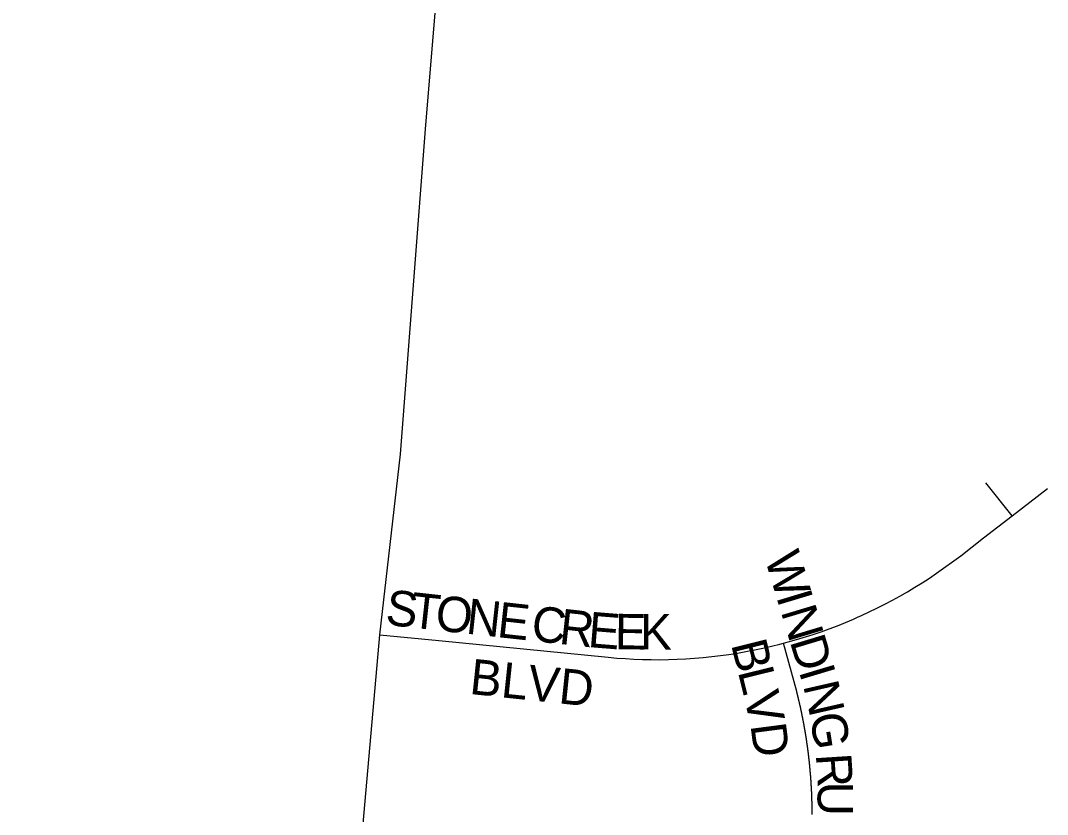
# Model space of a CAD drawing. Extents: x 1310247 to 1664935, y 284496 to 704931.
# Drawn here: x 1499101 to 1500550, y 577704 to 578824 of the extents above; entities that cross this region are included whole.
import ezdxf

# ---------------------------------------------------------------- set-up
doc = ezdxf.new("R2010")
doc.units = 0
for name, color, linetype in [('GM_P_State_Location', 7, 'Continuous'), ('GM_X_Interstate_Shield', 7, 'Continuous'), ('GM_X_State_Location', 7, 'Continuous')]:
    doc.layers.add(name, color=color, linetype=linetype)

msp = doc.modelspace()

# ---------------------------------------------------------------- linework, layer by layer
at = {"layer": 'GM_X_Interstate_Shield'}
msp.add_lwpolyline([(1499100.5, 571743.5), (1499120.9, 572005), (1499159, 572494.2), (1499169.6, 572631.1), (1499208.8, 573067.8), (1499241.5, 573482.6), (1499276.1, 573893.3), (1499310.6, 574300.1), (1499352.2, 574756.8), (1499384.6, 575159.5), (1499415.6, 575490), (1499460.3, 575998.8), (1499512.8, 576597.8), (1499525.3, 577023.8), (1499607.6, 577957.5), (1499636.7, 578212.5), (1499672.3, 578671.2), (1499699.2, 578999.6), (1499714.7, 579165.8), (1499735.8, 579365), (1499771.3, 579666.2), (1499797, 579936.5), (1499807.4, 580052.6), (1499813, 580276)], dxfattribs=at)
at = {"layer": 'GM_X_State_Location'}
for points in [[(1499607.6, 577957.5), (1499690.8, 577949.3), (1499930, 577925.6), (1499942, 577924.5), (1499954.2, 577923.7), (1499966.4, 577923), (1499978.6, 577922.5), (1499990.8, 577922.3), (1500003, 577922.2), (1500015.2, 577922.4), (1500027.4, 577922.8), (1500039.6, 577923.4), (1500051.8, 577924.2), (1500064, 577925.3), (1500076.1, 577926.5), (1500088.3, 577928), (1500100.4, 577929.6), (1500112.4, 577931.5), (1500124.5, 577933.6), (1500136.5, 577935.9), (1500148.4, 577938.4), (1500160.3, 577941.1), (1500172.2, 577944.1), (1500177.4, 577945.4), (1500184, 577947.2), (1500195.8, 577950.5), (1500219.1, 577957.8), (1500230.6, 577961.7), (1500242.1, 577965.9), (1500253.5, 577970.2), (1500264.9, 577974.8), (1500276.1, 577979.5), (1500281.7, 577982), (1500287.3, 577984.5), (1500298.4, 577989.6), (1500309.4, 577994.9), (1500320.3, 578000.5), (1500331.1, 578006.2), (1500341.8, 578012.1), (1500352.4, 578018.1), (1500362.9, 578024.4), (1500373.2, 578030.8), (1500383.5, 578037.5), (1500393.6, 578044.3), (1500427.6, 578069), (1500459.8, 578094), (1500500.2, 578125.3), (1500550, 578163.9)], [(1500500.2, 578125.3), (1500462.9, 578171.7)], [(1500217.9, 577703.5), (1500217.9, 577704), (1500217.9, 577704.5), (1500217.9, 577705), (1500217.9, 577705.4), (1500217.9, 577705.9), (1500217.9, 577706.4), (1500217.9, 577706.8), (1500217.9, 577707.3), (1500217.9, 577707.8), (1500217.9, 577708.3), (1500217.9, 577708.7), (1500217.9, 577709.2), (1500217.9, 577709.7), (1500217.9, 577710.2), (1500217.9, 577710.6), (1500217.9, 577711.1), (1500217.8, 577711.6), (1500217.8, 577712), (1500217.8, 577712.5), (1500217.8, 577713), (1500217.8, 577713.5), (1500217.8, 577713.9), (1500217.8, 577714.4), (1500217.8, 577714.9), (1500217.8, 577715.4), (1500217.8, 577715.8), (1500217.8, 577716.3), (1500217.8, 577716.8), (1500217.8, 577717.3), (1500217.8, 577717.7), (1500217.7, 577718.2), (1500217.7, 577718.7), (1500217.7, 577719.1), (1500217.7, 577719.6), (1500217.7, 577720.1), (1500217.7, 577720.6), (1500217.7, 577721), (1500217.7, 577721.5), (1500217.7, 577722), (1500217.6, 577722.5), (1500217.6, 577722.9), (1500217.6, 577723.4), (1500217.6, 577723.9), (1500217.6, 577724.3), (1500217.6, 577724.8), (1500217.6, 577725.3), (1500217.5, 577725.8), (1500217.5, 577726.2), (1500217.5, 577726.7), (1500217.5, 577727.2), (1500217.5, 577727.7), (1500217.5, 577728.1), (1500217.5, 577728.6), (1500217.4, 577729.1), (1500217.4, 577729.5), (1500217.4, 577730), (1500217.4, 577730.5), (1500217.4, 577731), (1500217.3, 577731.4), (1500217.3, 577731.9), (1500217.3, 577732.4), (1500217.3, 577732.9), (1500217.3, 577733.3), (1500217.3, 577733.8), (1500217.2, 577734.3), (1500217.2, 577734.7), (1500217.2, 577735.2), (1500217.2, 577735.7), (1500217.1, 577736.2), (1500217.1, 577736.6), (1500217.1, 577737.1), (1500217.1, 577737.6), (1500217.1, 577738.1), (1500217, 577738.5), (1500217, 577739), (1500217, 577739.5), (1500217, 577739.9), (1500216.9, 577740.4), (1500216.9, 577740.9), (1500216.9, 577741.4), (1500216.9, 577741.8), (1500216.8, 577742.3), (1500216.8, 577742.8), (1500216.8, 577743.2), (1500216.8, 577743.7), (1500216.7, 577744.2), (1500216.7, 577744.7), (1500216.7, 577745.1), (1500216.6, 577745.6), (1500216.6, 577746.1), (1500216.6, 577746.6), (1500216.6, 577747), (1500216.5, 577747.5), (1500216.5, 577748), (1500216.5, 577748.4), (1500216.4, 577748.9), (1500216.4, 577749.4), (1500216.4, 577749.9), (1500216.3, 577750.3), (1500216.3, 577750.8), (1500216.3, 577751.3), (1500216.3, 577751.7), (1500216.2, 577752.2), (1500216.2, 577752.7), (1500216.2, 577753.2), (1500216.1, 577753.6), (1500216.1, 577754.1), (1500216.1, 577754.6), (1500216, 577755.1), (1500216, 577755.5), (1500215.9, 577756), (1500215.9, 577756.5), (1500215.9, 577756.9), (1500215.8, 577757.4), (1500215.8, 577757.9), (1500215.8, 577758.4), (1500215.7, 577758.8), (1500215.7, 577759.3), (1500215.7, 577759.8), (1500215.6, 577760.2), (1500215.6, 577760.7), (1500215.5, 577761.2), (1500215.5, 577761.7), (1500215.5, 577762.1), (1500215.4, 577762.6), (1500215.4, 577763.1), (1500215.3, 577763.5), (1500215.3, 577764), (1500215.3, 577764.5), (1500215.2, 577765), (1500215.2, 577765.4), (1500215.1, 577765.9), (1500215.1, 577766.4), (1500215.1, 577766.8), (1500215, 577767.3), (1500215, 577767.8), (1500214.9, 577768.2), (1500214.9, 577768.7), (1500214.8, 577769.2), (1500214.8, 577769.7), (1500214.7, 577770.1), (1500214.7, 577770.6), (1500214.7, 577771.1), (1500214.6, 577771.5), (1500214.6, 577772), (1500214.5, 577772.5), (1500214.5, 577773), (1500214.4, 577773.4), (1500214.4, 577773.9), (1500214.3, 577774.4), (1500214.3, 577774.8), (1500214.2, 577775.3), (1500214.2, 577775.8), (1500214.1, 577776.2), (1500214.1, 577776.7), (1500214, 577777.2), (1500214, 577777.7), (1500213.9, 577778.1), (1500213.9, 577778.6), (1500213.8, 577779.1), (1500213.8, 577779.5), (1500213.7, 577780), (1500213.7, 577780.5), (1500213.6, 577781), (1500213.6, 577781.4), (1500213.5, 577781.9), (1500213.5, 577782.4), (1500213.4, 577782.8), (1500213.4, 577783.3), (1500213.3, 577783.8), (1500213.3, 577784.2), (1500213.2, 577784.7), (1500213.2, 577785.2), (1500213.1, 577785.7), (1500213, 577786.1), (1500213, 577786.6), (1500212.9, 577787.1), (1500212.9, 577787.5), (1500212.8, 577788), (1500212.8, 577788.5), (1500212.7, 577788.9), (1500212.6, 577789.4), (1500212.6, 577789.9), (1500212.5, 577790.4), (1500212.5, 577790.8), (1500212.4, 577791.3), (1500212.4, 577791.8), (1500212.3, 577792.2), (1500212.2, 577792.7), (1500212.2, 577793.2), (1500212.1, 577793.6), (1500212.1, 577794.1), (1500212, 577794.6), (1500211.9, 577795), (1500211.9, 577795.5), (1500211.8, 577796), (1500211.7, 577796.4), (1500211.7, 577796.9), (1500211.6, 577797.4), (1500211.6, 577797.9), (1500211.5, 577798.3), (1500211.4, 577798.8), (1500211.4, 577799.3), (1500211.3, 577799.7), (1500211.2, 577800.2), (1500211.2, 577800.7), (1500211.1, 577801.1), (1500211, 577801.6), (1500211, 577802.1), (1500210.9, 577802.5), (1500210.8, 577803), (1500210.8, 577803.5), (1500210.7, 577803.9), (1500210.6, 577804.4), (1500210.6, 577804.9), (1500210.5, 577805.4), (1500210.4, 577805.8), (1500210.4, 577806.3), (1500210.3, 577806.8), (1500210.2, 577807.2), (1500210.2, 577807.7), (1500210.1, 577808.2), (1500210, 577808.6), (1500209.9, 577809.1), (1500209.9, 577809.6), (1500209.8, 577810), (1500209.7, 577810.5), (1500209.7, 577811), (1500209.6, 577811.4), (1500209.5, 577811.9), (1500209.4, 577812.4), (1500209.4, 577812.8), (1500209.3, 577813.3), (1500209.2, 577813.8), (1500209.1, 577814.2), (1500209.1, 577814.7), (1500209, 577815.2), (1500208.9, 577815.6), (1500208.8, 577816.1), (1500208.8, 577816.6), (1500208.7, 577817), (1500208.6, 577817.5), (1500208.5, 577818), (1500208.5, 577818.4), (1500208.4, 577818.9), (1500208.3, 577819.4), (1500208.2, 577819.8), (1500208.1, 577820.3), (1500208.1, 577820.8), (1500208, 577821.2), (1500207.9, 577821.7), (1500207.8, 577822.2), (1500207.7, 577822.6), (1500207.7, 577823.1), (1500207.6, 577823.6), (1500207.5, 577824), (1500207.4, 577824.5), (1500207.3, 577825), (1500207.3, 577825.4), (1500207.2, 577825.9), (1500207.1, 577826.4), (1500207, 577826.8), (1500206.9, 577827.3), (1500206.8, 577827.8), (1500206.8, 577828.2), (1500206.7, 577828.7), (1500206.6, 577829.2), (1500206.5, 577829.6), (1500206.4, 577830.1), (1500206.3, 577830.6), (1500206.3, 577831), (1500206.2, 577831.5), (1500206.1, 577831.9), (1500206, 577832.4), (1500205.9, 577832.9), (1500205.8, 577833.3), (1500205.7, 577833.8), (1500205.6, 577834.3), (1500205.6, 577834.7), (1500205.5, 577835.2), (1500205.4, 577835.7), (1500205.3, 577836.1), (1500205.2, 577836.6), (1500205.1, 577837.1), (1500205, 577837.5), (1500204.9, 577838), (1500204.8, 577838.5), (1500204.7, 577838.9), (1500204.7, 577839.4), (1500204.6, 577839.8), (1500204.5, 577840.3), (1500204.4, 577840.8), (1500204.3, 577841.2), (1500204.2, 577841.7), (1500204.1, 577842.2), (1500204, 577842.6), (1500203.9, 577843.1), (1500203.8, 577843.6), (1500203.7, 577844), (1500203.6, 577844.5), (1500203.5, 577844.9), (1500203.4, 577845.4), (1500203.3, 577845.9), (1500203.2, 577846.3), (1500203.2, 577846.8), (1500203.1, 577847.3), (1500203, 577847.7), (1500202.9, 577848.2), (1500202.8, 577848.6), (1500202.7, 577849.1), (1500202.6, 577849.6), (1500202.5, 577850), (1500202.4, 577850.5), (1500202.3, 577851), (1500202.2, 577851.4), (1500202.1, 577851.9), (1500202, 577852.3), (1500201.9, 577852.8), (1500201.8, 577853.3), (1500201.7, 577853.7), (1500201.6, 577854.2), (1500201.5, 577854.7), (1500201.4, 577855.1), (1500201.3, 577855.6), (1500201.2, 577856), (1500201.1, 577856.5), (1500201, 577857), (1500200.8, 577857.4), (1500200.7, 577857.9), (1500200.6, 577858.4), (1500200.5, 577858.8), (1500200.4, 577859.3), (1500200.3, 577859.7), (1500200.2, 577860.2), (1500200.1, 577860.7), (1500200, 577861.1), (1500199.9, 577861.6), (1500199.8, 577862), (1500199.7, 577862.5), (1500199.6, 577863), (1500199.5, 577863.4), (1500199.4, 577863.9), (1500199.3, 577864.3), (1500199.1, 577864.8), (1500199, 577865.3), (1500198.9, 577865.7), (1500198.8, 577866.2), (1500198.7, 577866.6), (1500198.6, 577867.1), (1500198.5, 577867.6), (1500198.4, 577868), (1500198.3, 577868.5), (1500198.2, 577868.9), (1500198, 577869.4), (1500197.9, 577869.9), (1500197.8, 577870.3), (1500197.7, 577870.8), (1500197.6, 577871.2), (1500197.5, 577871.7), (1500197.4, 577872.2), (1500197.3, 577872.6), (1500197.1, 577873.1), (1500197, 577873.5), (1500196.9, 577874), (1500196.8, 577874.5), (1500196.7, 577874.9), (1500196.6, 577875.4), (1500196.4, 577875.8), (1500196.3, 577876.3), (1500196.2, 577876.8), (1500196.1, 577877.2), (1500177.4, 577945.4)]]:
    msp.add_lwpolyline(points, dxfattribs=at)

# ---------------------------------------------------------------- texts
at = {"layer": 'GM_P_State_Location'}
for s, rotation, p in [('W', 286.8023, (1500150.4, 578066.3)), ('S', 353.7021, (1499614.4, 577971.8)), ('I', 286.7745, (1500166.9, 578011.6)), ('T', 353.7263, (1499649.4, 577967.9)), ('O', 353.6936, (1499684.4, 577964)), ('N', 353.6936, (1499728.1, 577959.2)), ('E', 353.7263, (1499771.9, 577954.3)), ('C', 353.6732, (1499820, 577949.1)), ('R', 353.6732, (1499859.4, 577944.7)), ('N', 286.7822, (1500173.3, 577990.5)), ('E', 355.3418, (1499900.3, 577940.2)), ('E', 359.1798, (1499939.1, 577937.1)), ('K', 359.9929, (1499975, 577936.6)), ('B', 284.0363, (1500103.2, 577944.1)), ('D', 286.8039, (1500186, 577948.4)), ('BLVD', 353.994, (1499733.1, 577874)), ('L', 283.8772, (1500112.8, 577905.7)), ('I', 286.7745, (1500198.7, 577906.3)), ('N', 282.8914, (1500204.9, 577886.1)), ('V', 282.8275, (1500121.1, 577871.8)), ('G', 278.909, (1500214.5, 577844.1)), ('D', 277.4503, (1500130.7, 577830.1)), ('R', 273.6703, (1500223, 577788.7)), ('U', 270.153, (1500225.5, 577750))]:
    msp.add_text(s, height=50, rotation=rotation, dxfattribs=at).set_placement(p)

doc.saveas('drawing.dxf')
